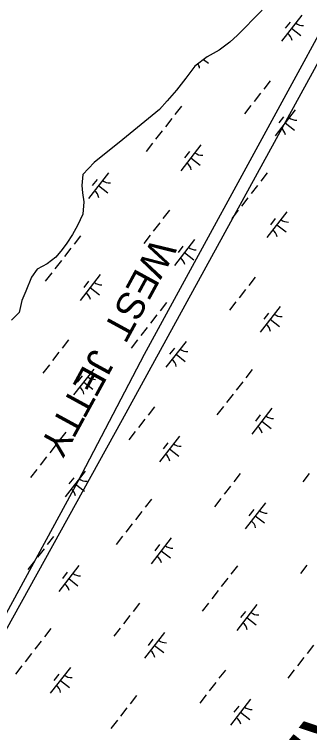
# Model space of a CAD drawing. Extents: x 3888273 to 3909528, y 158682 to 181032.
# Drawn here: x 3894971 to 3895423, y 165523 to 166620 of the extents above; entities that cross this region are included whole.
import ezdxf

# ---------------------------------------------------------------- set-up
doc = ezdxf.new("R2010")
doc.units = 0
for name, color, linetype in [('V-RIVR-JETY', 7, 'Continuous'), ('V-TOPO-GNAM-IDEN', 7, 'Continuous'), ('V-WETL-SWMP', 7, 'Continuous')]:
    doc.layers.add(name, color=color, linetype=linetype)

msp = doc.modelspace()

# ---------------------------------------------------------------- linework, layer by layer
at = {"layer": 'V-RIVR-JETY'}
msp.add_lwpolyline([(3895507.7, 166720.2), (3895408, 166536.4), (3895169.9, 166100.6), (3895068.4, 165906.3), (3894877.7, 165556.3), (3894739.4, 165314.7), (3894441.8, 164780.9), (3894450.6, 164777.4), (3894560.9, 164968.2), (3894627.4, 165076.7), (3894727.1, 165253.5), (3894851.4, 165486.2), (3895136.7, 166000.8), (3895497.2, 166658.9)], dxfattribs=at)
at = {"layer": 'V-WETL-SWMP'}
for p, q in [((3895350.4, 166626.6), (3895335.9, 166612.2)), ((3895410.9, 166618.7), (3895380.2, 166579.2)), ((3895335.9, 166612.2), (3895325.5, 166601.3)), ((3895393.1, 166608.4), (3895385.8, 166599)), ((3895325.5, 166601.3), (3895312.7, 166588.6)), ((3895395.5, 166599), (3895409.7, 166587.9)), ((3895312.7, 166588.6), (3895300.7, 166577.5)), ((3895300.7, 166577.5), (3895284.6, 166565.6)), ((3895284.6, 166565.6), (3895266.1, 166555.3)), ((3895266.1, 166555.3), (3895247.5, 166541.2)), ((3895260.9, 166551.3), (3895268.5, 166545.5)), ((3895247.5, 166541.2), (3895233.7, 166522.8)), ((3895233.7, 166522.8), (3895219.3, 166504.4)), ((3895362.6, 166518.8), (3895352.7, 166506.1)), ((3895219.3, 166504.4), (3895205.2, 166488)), ((3895347.8, 166499.8), (3895338, 166487.2)), ((3895205.2, 166488), (3895193.2, 166474.6)), ((3895333.1, 166480.9), (3895323.3, 166468.3)), ((3895193.2, 166474.6), (3895137.4, 166428.8)), ((3895226.9, 166479.9), (3895217, 166467.3)), ((3895400.9, 166474.1), (3895370.2, 166434.6)), ((3895212.1, 166461), (3895202.3, 166448.3)), ((3895383.2, 166463.8), (3895375.8, 166454.4)), ((3895385.6, 166454.4), (3895399.8, 166443.3)), ((3895197.4, 166442), (3895187.5, 166429.4)), ((3895137.4, 166428.8), (3895093.5, 166393.7)), ((3895182.6, 166423.1), (3895172.8, 166410.5)), ((3895256.8, 166420.6), (3895226.1, 166381.2)), ((3895239, 166410.4), (3895231.7, 166400.9)), ((3895093.5, 166393.7), (3895076.2, 166375.6)), ((3895241.4, 166400.9), (3895255.6, 166389.8)), ((3895076.2, 166375.6), (3895074.6, 166358.4)), ((3895115.5, 166378.2), (3895084.8, 166338.7)), ((3895358.1, 166377.8), (3895348.3, 166365.1)), ((3895097.8, 166367.9), (3895090.4, 166358.4)), ((3895074.6, 166358.4), (3895075.7, 166347.6)), ((3895100.2, 166358.4), (3895114.4, 166347.4)), ((3895343.4, 166358.8), (3895333.6, 166346.2)), ((3895075.7, 166347.6), (3895077.6, 166333.7)), ((3895328.7, 166339.9), (3895318.8, 166327.3)), ((3895077.6, 166333.7), (3895076.3, 166315)), ((3895208.5, 166320.7), (3895198.6, 166308.1)), ((3895313.9, 166320.9), (3895304.1, 166308.3)), ((3895388.1, 166318.5), (3895357.4, 166279)), ((3895076.3, 166315), (3895067.7, 166297.5)), ((3895370.3, 166308.2), (3895362.9, 166298.7)), ((3895067.7, 166297.5), (3895060.1, 166283.6)), ((3895193.7, 166301.8), (3895183.9, 166289.1)), ((3895372.7, 166298.7), (3895386.9, 166287.7)), ((3895060.1, 166283.6), (3895051.7, 166270.4)), ((3895072.7, 166281.9), (3895062.9, 166269.2)), ((3895179, 166282.8), (3895169.2, 166270.2)), ((3895246.8, 166276), (3895216.1, 166236.6)), ((3895051.7, 166270.4), (3895044.7, 166260.8)), ((3895058, 166262.9), (3895048.2, 166250.3)), ((3895229.1, 166265.8), (3895221.7, 166256.3)), ((3895044.7, 166260.8), (3895034.9, 166249.3)), ((3895231.5, 166256.3), (3895245.7, 166245.2)), ((3895034.9, 166249.3), (3895021.6, 166238.9)), ((3895043.3, 166244), (3895033.4, 166231.3)), ((3895006.3, 166230.8), (3894997.5, 166218.6)), ((3895021.6, 166238.9), (3895006.3, 166230.8)), ((3894997.5, 166218.6), (3894989.1, 166197.2)), ((3895028.5, 166225), (3895018.7, 166212.4)), ((3895102.7, 166222.6), (3895072, 166183.1)), ((3895339.7, 166218.6), (3895329.9, 166205.9)), ((3895084.9, 166212.3), (3895077.5, 166202.8)), ((3894989.1, 166197.2), (3894983, 166182.8)), ((3895087.3, 166202.8), (3895101.5, 166191.8)), ((3895325, 166199.6), (3895315.2, 166187)), ((3894983, 166182.8), (3894978.6, 166164.6)), ((3895204, 166179.7), (3895194.2, 166167.1)), ((3895310.3, 166180.7), (3895300.4, 166168.1)), ((3895378.1, 166173.9), (3895347.4, 166134.4)), ((3894978.6, 166164.6), (3894967.1, 166153)), ((3895360.3, 166163.6), (3895353, 166154.2)), ((3895189.3, 166160.8), (3895179.5, 166148.1)), ((3895362.7, 166154.2), (3895377, 166143.1)), ((3895174.5, 166141.8), (3895164.7, 166129.2)), ((3895054.3, 166122.6), (3895044.5, 166110)), ((3895159.8, 166122.9), (3895150, 166110.3)), ((3895234, 166120.4), (3895203.2, 166081)), ((3895216.2, 166110.2), (3895208.8, 166100.7)), ((3895039.6, 166103.7), (3895029.8, 166091.1)), ((3895218.6, 166100.7), (3895232.8, 166089.6)), ((3895024.9, 166084.8), (3895015, 166072.1)), ((3895092.7, 166078), (3895062, 166038.5)), ((3895335.3, 166077.6), (3895325.5, 166064.9)), ((3895075, 166067.7), (3895067.6, 166058.2)), ((3895077.4, 166058.2), (3895091.6, 166047.2)), ((3895320.6, 166058.6), (3895310.7, 166046)), ((3895305.8, 166039.7), (3895296, 166027.1)), ((3895185.6, 166020.5), (3895175.8, 166007.9)), ((3895291.1, 166020.7), (3895281.3, 166008.1)), ((3895365.2, 166018.3), (3895334.5, 165978.8)), ((3895170.9, 166001.6), (3895161.1, 165988.9)), ((3895347.5, 166008), (3895340.1, 165998.5)), ((3895349.9, 165998.5), (3895364.1, 165987.5)), ((3895049.9, 165981.6), (3895040.1, 165969)), ((3895156.2, 165982.6), (3895146.3, 165970)), ((3895224, 165975.8), (3895193.3, 165936.4)), ((3895206.2, 165965.6), (3895198.9, 165956.1)), ((3895035.2, 165962.7), (3895025.4, 165950.1)), ((3895208.6, 165956.1), (3895222.8, 165945)), ((3895020.4, 165943.8), (3895010.6, 165931.1)), ((3895005.7, 165924.8), (3894995.9, 165912.2)), ((3895079.8, 165922.3), (3895049.1, 165882.9)), ((3895062.1, 165912.1), (3895054.7, 165902.6)), ((3895316.9, 165918.4), (3895307.1, 165905.7)), ((3895422.4, 165918.6), (3895412.5, 165906)), ((3895064.5, 165902.6), (3895078.7, 165891.6)), ((3895302.2, 165899.4), (3895292.3, 165886.8)), ((3895181.2, 165879.5), (3895171.4, 165866.9)), ((3895287.4, 165880.5), (3895277.6, 165867.8)), ((3895355.3, 165873.7), (3895324.6, 165834.2)), ((3895166.5, 165860.6), (3895156.6, 165847.9)), ((3895337.5, 165863.4), (3895330.1, 165853.9)), ((3895339.9, 165853.9), (3895354.1, 165842.9)), ((3895151.7, 165841.6), (3895141.9, 165829)), ((3895031.5, 165822.4), (3895021.7, 165809.8)), ((3895137, 165822.7), (3895127.2, 165810)), ((3895211.1, 165820.2), (3895180.4, 165780.7)), ((3895016.8, 165803.5), (3895007, 165790.9)), ((3895193.4, 165809.9), (3895186, 165800.5)), ((3895195.8, 165800.5), (3895210, 165789.4)), ((3895002, 165784.6), (3894992.2, 165771.9)), ((3895418.7, 165778.3), (3895408.9, 165765.7)), ((3895069.9, 165777.8), (3895039.2, 165738.3)), ((3895052.1, 165767.5), (3895044.8, 165758)), ((3895312.5, 165777.4), (3895302.7, 165764.7)), ((3895054.5, 165758), (3895068.7, 165747)), ((3895297.7, 165758.4), (3895287.9, 165745.8)), ((3895283, 165739.5), (3895273.2, 165726.8)), ((3895162.8, 165720.3), (3895153, 165707.7)), ((3895268.3, 165720.5), (3895258.4, 165707.9)), ((3895342.4, 165718.1), (3895311.7, 165678.6)), ((3895148.1, 165701.3), (3895138.2, 165688.7)), ((3895324.7, 165707.8), (3895317.3, 165698.3)), ((3895327.1, 165698.3), (3895341.3, 165687.3)), ((3895027.1, 165681.4), (3895017.3, 165668.8)), ((3895133.3, 165682.4), (3895123.5, 165669.8)), ((3895201.2, 165675.6), (3895170.5, 165636.1)), ((3895012.4, 165662.5), (3895002.5, 165649.9)), ((3895183.4, 165665.4), (3895176, 165655.9)), ((3895185.8, 165655.9), (3895200, 165644.8)), ((3895429, 165656.3), (3895419.2, 165643.6)), ((3894997.6, 165643.6), (3894987.8, 165630.9)), ((3895414.3, 165637.3), (3895404.5, 165624.7)), ((3894982.9, 165624.6), (3894973.1, 165612)), ((3895057, 165622.1), (3895026.3, 165582.7)), ((3895294.1, 165618.1), (3895284.3, 165605.5)), ((3895399.5, 165618.4), (3895389.7, 165605.8)), ((3895039.3, 165611.9), (3895031.9, 165602.4)), ((3895041.7, 165602.4), (3895055.9, 165591.4)), ((3895279.3, 165599.2), (3895269.5, 165586.6)), ((3895158.4, 165579.3), (3895148.5, 165566.7)), ((3895264.6, 165580.3), (3895254.8, 165567.6)), ((3895332.4, 165573.5), (3895301.7, 165534)), ((3895143.6, 165560.4), (3895133.8, 165547.7)), ((3895314.7, 165563.2), (3895307.3, 165553.7)), ((3895317.1, 165553.7), (3895331.3, 165542.7)), ((3895128.9, 165541.4), (3895119.1, 165528.8))]:
    msp.add_line(p, q, dxfattribs=at)
for centre, start, end in [((3895412.7, 166620.6), 231.343, 272.8866), ((3895378.8, 166577), 11.343, 52.8866), ((3895237.5, 166534.6), 11.343, 34.6387), ((3895402.7, 166476), 231.343, 272.8866), ((3895368.8, 166432.4), 11.343, 52.8866), ((3895258.6, 166422.5), 231.343, 272.8866), ((3895224.7, 166378.9), 11.343, 52.8866), ((3895117.3, 166380.1), 231.343, 272.8866), ((3895083.4, 166336.5), 11.343, 52.8866), ((3895389.9, 166320.4), 231.343, 272.8866), ((3895355.9, 166276.8), 11.343, 52.8866), ((3895248.6, 166278), 231.343, 272.8866), ((3895214.7, 166234.4), 11.343, 52.8866), ((3895104.5, 166224.5), 231.343, 272.8866), ((3895070.5, 166180.9), 11.343, 52.8866), ((3895379.9, 166175.8), 231.343, 272.8866), ((3895346, 166132.2), 11.343, 52.8866), ((3895235.8, 166122.3), 231.343, 272.8866), ((3895201.8, 166078.7), 11.343, 52.8866), ((3895094.5, 166079.9), 231.343, 272.8866), ((3895060.6, 166036.3), 11.343, 52.8866), ((3895367, 166020.2), 231.343, 272.8866), ((3895333.1, 165976.6), 11.343, 52.8866), ((3895225.8, 165977.7), 231.343, 272.8866), ((3895191.9, 165934.1), 11.343, 52.8866), ((3895081.6, 165924.3), 231.343, 272.8866), ((3895047.7, 165880.7), 11.343, 52.8866), ((3895357.1, 165875.6), 231.343, 272.8866), ((3895323.1, 165832), 11.343, 52.8866), ((3895212.9, 165822.1), 231.343, 272.8866), ((3895179, 165778.5), 11.343, 52.8866), ((3895071.7, 165779.7), 231.343, 272.8866), ((3895037.8, 165736.1), 11.343, 52.8866), ((3895344.2, 165720), 231.343, 272.8866), ((3895310.3, 165676.4), 11.343, 52.8866), ((3895203, 165677.5), 231.343, 272.8866), ((3895169, 165633.9), 11.343, 52.8866), ((3895058.8, 165624.1), 231.343, 272.8866), ((3895024.9, 165580.5), 11.343, 52.8866), ((3895334.2, 165575.4), 231.343, 272.8866), ((3895300.3, 165531.8), 11.343, 52.8866)]:
    msp.add_arc(centre, 17.6, start, end, dxfattribs=at)

# ---------------------------------------------------------------- texts
at = {"layer": 'V-RIVR-JETY'}
msp.add_text('WEST  JETTY', height=42, rotation=241.3929, dxfattribs=at).set_placement((3895183.6, 166280.7))
at = {"layer": 'V-TOPO-GNAM-IDEN'}
msp.add_text('LA.', height=100, rotation=231.6195, dxfattribs=at).set_placement((3895507.5, 165658))

doc.saveas('drawing.dxf')
